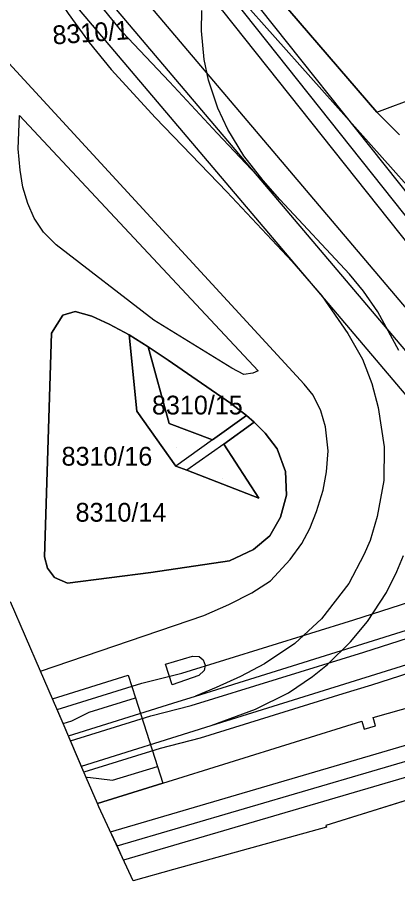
# Model space of a CAD drawing. Extents: x -264070 to -262271, y -1238894 to -1238141.
# Drawn here: x -263079.3 to -263038.7, y -1238863.9 to -1238771.9 of the extents above; entities that cross this region are included whole.
import ezdxf

# ---------------------------------------------------------------- set-up
doc = ezdxf.new("R2010")
doc.units = 0
for name, color, linetype in [('body_kn', 7, 'Continuous'), ('katuz_linie', 7, 'Continuous'), ('kladpar_druhypozemkov', 7, 'Continuous'), ('kladpar_hranice', 7, 'Continuous'), ('kladpar_parcelnecisla', 7, 'Continuous'), ('kladpar_plochy', 7, 'Continuous'), ('kladpar_sipky', 7, 'Continuous'), ('linie', 7, 'Continuous'), ('tarchy_linie', 7, 'Continuous'), ('zappar_hrandruhpozemk', 7, 'Continuous'), ('znacky', 7, 'Continuous'), ('zuob_linie', 7, 'Continuous'), ('zuob_plochy', 7, 'Continuous')]:
    doc.layers.add(name, color=color, linetype=linetype)

msp = doc.modelspace()

# ---------------------------------------------------------------- linework, layer by layer
at = {"layer": 'body_kn'}
for p, q in [((-263068.07, -1238773.45), (-263068.07, -1238773.45)), ((-263059.63, -1238773.34), (-263059.63, -1238773.34)), ((-263071.58, -1238774.58), (-263071.58, -1238774.58)), ((-263059.33, -1238776.38), (-263059.33, -1238776.38)), ((-263069.26, -1238777.45), (-263069.26, -1238777.45)), ((-263063.04, -1238778.77), (-263063.04, -1238778.77)), ((-263058.89, -1238778.59), (-263058.89, -1238778.59)), ((-263057.89, -1238781.58), (-263057.89, -1238781.58)), ((-263040.93, -1238781.98), (-263040.93, -1238781.98)), ((-263040.93, -1238781.98), (-263040.93, -1238781.98)), ((-263079.01, -1238782.34), (-263079.01, -1238782.34)), ((-263079.01, -1238782.34), (-263079.01, -1238782.34)), ((-263064.54, -1238782.61), (-263064.54, -1238782.61)), ((-263056.83, -1238783.85), (-263056.83, -1238783.85)), ((-263057.96, -1238784.22), (-263057.96, -1238784.22)), ((-263079.15, -1238785.89), (-263079.15, -1238785.89)), ((-263055.11, -1238786.64), (-263055.11, -1238786.64)), ((-263078.96, -1238788.18), (-263078.96, -1238788.18)), ((-263053.06, -1238789.29), (-263053.06, -1238789.29)), ((-263078.65, -1238790), (-263078.65, -1238790)), ((-263056.93, -1238790.48), (-263056.93, -1238790.48)), ((-263056.93, -1238790.48), (-263056.93, -1238790.48)), ((-263051.29, -1238791.31), (-263051.29, -1238791.31)), ((-263078.15, -1238791.72), (-263078.15, -1238791.72)), ((-263077.46, -1238793.28), (-263077.46, -1238793.28)), ((-263076.45, -1238794.77), (-263076.45, -1238794.77)), ((-263075.12, -1238796.12), (-263075.12, -1238796.12)), ((-263050, -1238797.87), (-263050, -1238797.87)), ((-263043.86, -1238799.24), (-263043.86, -1238799.24)), ((-263042.36, -1238801.07), (-263042.36, -1238801.07)), ((-263046.82, -1238801.57), (-263046.82, -1238801.57)), ((-263073.1, -1238803.23), (-263073.1, -1238803.23)), ((-263040.82, -1238803.26), (-263040.82, -1238803.26)), ((-263074.41, -1238803.63), (-263074.41, -1238803.63)), ((-263071.33, -1238803.73), (-263071.33, -1238803.73)), ((-263071.33, -1238803.73), (-263071.33, -1238803.73)), ((-263064.7, -1238804.14), (-263064.7, -1238804.14)), ((-263069.46, -1238804.58), (-263069.46, -1238804.58)), ((-263075.62, -1238805.55), (-263075.62, -1238805.55)), ((-263067.35, -1238805.73), (-263067.35, -1238805.73)), ((-263067.35, -1238805.73), (-263067.35, -1238805.73)), ((-263044.02, -1238805.56), (-263044.02, -1238805.56)), ((-263065.31, -1238806.99), (-263065.31, -1238806.99)), ((-263065.31, -1238806.99), (-263065.31, -1238806.99)), ((-263063.17, -1238808.4), (-263063.17, -1238808.4)), ((-263042.47, -1238808.29), (-263042.47, -1238808.29)), ((-263056.38, -1238809.27), (-263056.38, -1238809.27)), ((-263054.14, -1238809.81), (-263054.14, -1238809.81)), ((-263053.59, -1238809.56), (-263053.59, -1238809.56)), ((-263055.12, -1238809.93), (-263055.12, -1238809.93)), ((-263048.69, -1238810.96), (-263048.69, -1238810.96)), ((-263041.47, -1238810.91), (-263041.47, -1238810.91)), ((-263047.71, -1238812.16), (-263047.71, -1238812.16)), ((-263056.54, -1238813.01), (-263056.54, -1238813.01)), ((-263056.4, -1238813.1), (-263056.4, -1238813.1)), ((-263040.81, -1238813.46), (-263040.81, -1238813.46)), ((-263066.53, -1238813.86), (-263066.53, -1238813.86)), ((-263054.84, -1238814.32), (-263054.84, -1238814.32)), ((-263046.92, -1238813.8), (-263046.92, -1238813.8)), ((-263063.06, -1238815.15), (-263063.06, -1238815.15)), ((-263054.03, -1238815.03), (-263054.03, -1238815.03)), ((-263052.84, -1238816.2), (-263052.84, -1238816.2)), ((-263046.41, -1238815.53), (-263046.41, -1238815.53)), ((-263058.45, -1238816.89), (-263058.45, -1238816.89)), ((-263058.45, -1238816.89), (-263058.45, -1238816.89)), ((-263057.25, -1238817.35), (-263057.25, -1238817.35)), ((-263057.25, -1238817.35), (-263057.25, -1238817.35)), ((-263051.56, -1238817.87), (-263051.56, -1238817.87)), ((-263046.12, -1238818.07), (-263046.12, -1238818.07)), ((-263040.15, -1238817.64), (-263040.15, -1238817.64)), ((-263062.37, -1238819.71), (-263062.37, -1238819.71)), ((-263061.2, -1238820.15), (-263061.2, -1238820.15)), ((-263050.68, -1238820.27), (-263050.68, -1238820.27)), ((-263046.3, -1238820.3), (-263046.3, -1238820.3)), ((-263040.21, -1238821.22), (-263040.21, -1238821.22)), ((-263046.66, -1238822.26), (-263046.66, -1238822.26)), ((-263053.5, -1238823.11), (-263053.5, -1238823.11)), ((-263050.58, -1238822.79), (-263050.58, -1238822.79)), ((-263051.22, -1238825.13), (-263051.22, -1238825.13)), ((-263047.38, -1238824.55), (-263047.38, -1238824.55)), ((-263040.92, -1238825.08), (-263040.92, -1238825.08)), ((-263048.1, -1238826.35), (-263048.1, -1238826.35)), ((-263052.36, -1238827.14), (-263052.36, -1238827.14)), ((-263048.92, -1238827.95), (-263048.92, -1238827.95)), ((-263041.64, -1238827.61), (-263041.64, -1238827.61)), ((-263054.09, -1238828.58), (-263054.09, -1238828.58)), ((-263042.33, -1238829.14), (-263042.33, -1238829.14)), ((-263076.37, -1238829.38), (-263076.37, -1238829.38)), ((-263056.64, -1238829.8), (-263056.64, -1238829.8)), ((-263050.19, -1238829.66), (-263050.19, -1238829.66)), ((-263076.05, -1238830.59), (-263076.05, -1238830.59)), ((-263038.8, -1238830.93), (-263038.8, -1238830.93)), ((-263075.3, -1238831.56), (-263075.3, -1238831.56)), ((-263065.04, -1238831.03), (-263065.04, -1238831.03)), ((-263073.89, -1238832.18), (-263073.89, -1238832.18)), ((-263052.28, -1238831.91), (-263052.28, -1238831.91)), ((-263043.93, -1238832.19), (-263043.93, -1238832.19)), ((-263054.25, -1238833.2), (-263054.25, -1238833.2)), ((-263039.93, -1238833.17), (-263039.93, -1238833.17)), ((-263056.7, -1238834.46), (-263056.7, -1238834.46)), ((-263059.38, -1238835.61), (-263059.38, -1238835.61)), ((-263046.84, -1238835.96), (-263046.84, -1238835.96)), ((-263043.41, -1238836.08), (-263043.41, -1238836.08)), ((-263041.95, -1238836.26), (-263041.95, -1238836.26)), ((-263049.69, -1238838.58), (-263049.69, -1238838.58)), ((-263043.75, -1238838.42), (-263043.75, -1238838.42)), ((-263060.58, -1238839.95), (-263060.58, -1238839.95)), ((-263059.89, -1238840), (-263059.89, -1238840)), ((-263042.32, -1238839.51), (-263042.32, -1238839.51)), ((-263063.46, -1238840.81), (-263063.46, -1238840.81)), ((-263063.46, -1238840.81), (-263063.46, -1238840.81)), ((-263059.45, -1238840.34), (-263059.45, -1238840.34)), ((-263059.23, -1238840.9), (-263059.23, -1238840.9)), ((-263052.92, -1238840.77), (-263052.92, -1238840.77)), ((-263046.19, -1238840.84), (-263046.19, -1238840.84)), ((-263076.79, -1238841.54), (-263076.79, -1238841.54)), ((-263076.79, -1238841.54), (-263076.79, -1238841.54)), ((-263067.45, -1238841.96), (-263067.45, -1238841.96)), ((-263061.71, -1238841.75), (-263061.71, -1238841.75)), ((-263059.92, -1238842.01), (-263059.92, -1238842.01)), ((-263059.35, -1238841.48), (-263059.35, -1238841.48)), ((-263066, -1238842.84), (-263066, -1238842.84)), ((-263055.46, -1238842.1), (-263055.46, -1238842.1)), ((-263047.81, -1238842.12), (-263047.81, -1238842.12)), ((-263062.75, -1238843), (-263062.75, -1238843)), ((-263058.07, -1238843.28), (-263058.07, -1238843.28)), ((-263050.35, -1238843.84), (-263050.35, -1238843.84)), ((-263041.51, -1238843.03), (-263041.51, -1238843.03)), ((-263075.52, -1238844.48), (-263075.52, -1238844.48)), ((-263075.52, -1238844.48), (-263075.52, -1238844.48)), ((-263066.67, -1238844.37), (-263066.67, -1238844.37)), ((-263060.25, -1238844.2), (-263060.25, -1238844.2)), ((-263044.56, -1238843.97), (-263044.56, -1238843.97)), ((-263075.02, -1238845.64), (-263075.02, -1238845.64)), ((-263062.67, -1238844.96), (-263062.67, -1238844.96)), ((-263062.67, -1238844.96), (-263062.67, -1238844.96)), ((-263060.74, -1238845.22), (-263060.74, -1238845.22)), ((-263053.88, -1238845.61), (-263053.88, -1238845.61)), ((-263071.61, -1238845.91), (-263071.61, -1238845.91)), ((-263065.02, -1238846.31), (-263065.02, -1238846.31)), ((-263041.35, -1238846.49), (-263041.35, -1238846.49)), ((-263074.38, -1238847.13), (-263074.38, -1238847.13)), ((-263074.38, -1238847.13), (-263074.38, -1238847.13)), ((-263073.46, -1238846.84), (-263073.46, -1238846.84)), ((-263058.58, -1238847.34), (-263058.58, -1238847.34)), ((-263058.58, -1238847.34), (-263058.58, -1238847.34)), ((-263042.53, -1238846.86), (-263042.53, -1238846.86)), ((-263041.09, -1238847.37), (-263041.09, -1238847.37)), ((-263073.81, -1238848.44), (-263073.81, -1238848.44)), ((-263042.3, -1238847.73), (-263042.3, -1238847.73)), ((-263073.59, -1238848.96), (-263073.59, -1238848.96)), ((-263073.59, -1238848.96), (-263073.59, -1238848.96)), ((-263059.76, -1238848.69), (-263059.76, -1238848.69)), ((-263064.04, -1238849.77), (-263064.04, -1238849.77)), ((-263072.42, -1238851.68), (-263072.42, -1238851.68)), ((-263064.3, -1238851.69), (-263064.3, -1238851.69)), ((-263072.15, -1238852.29), (-263072.15, -1238852.29)), ((-263071.9, -1238852.87), (-263071.9, -1238852.87)), ((-263071.9, -1238852.87), (-263071.9, -1238852.87)), ((-263071.74, -1238852.82), (-263071.74, -1238852.82)), ((-263069.11, -1238853.16), (-263069.11, -1238853.16)), ((-263063.73, -1238853.47), (-263063.73, -1238853.47)), ((-263063.73, -1238853.47), (-263063.73, -1238853.47)), ((-263070.7, -1238855.66), (-263070.7, -1238855.66)), ((-263070.7, -1238855.66), (-263070.7, -1238855.66)), ((-263070.56, -1238855.98), (-263070.56, -1238855.98)), ((-263046.38, -1238857.98), (-263046.38, -1238857.98)), ((-263046.32, -1238858.17), (-263046.32, -1238858.17)), ((-263069.33, -1238858.65), (-263069.33, -1238858.65)), ((-263068.62, -1238860.17), (-263068.62, -1238860.17)), ((-263068.62, -1238860.17), (-263068.62, -1238860.17)), ((-263067.93, -1238861.67), (-263067.93, -1238861.67)), ((-263062.6, -1238862.69), (-263062.6, -1238862.69)), ((-263066.91, -1238863.87), (-263066.91, -1238863.87))]:
    msp.add_line(p, q, dxfattribs=at)
at = {"layer": 'katuz_linie'}
msp.add_lwpolyline([(-263031.83, -1238853.44), (-263046.38, -1238857.98), (-263046.32, -1238858.17), (-263062.6, -1238862.69), (-263066.91, -1238863.87), (-263070.56, -1238855.98), (-263070.7, -1238855.66), (-263071.9, -1238852.87), (-263074.38, -1238847.13), (-263075.52, -1238844.48), (-263076.79, -1238841.54), (-263079.97, -1238834.16)], dxfattribs=at)
at = {"layer": 'kladpar_druhypozemkov'}
for p, q in [((-263071.14, -1238772.72), (-263071.14, -1238772.72)), ((-263061.54, -1238812.16), (-263061.54, -1238812.16)), ((-263062.27, -1238817.71), (-263062.27, -1238817.71)), ((-263069.08, -1238823.48), (-263069.08, -1238823.48))]:
    msp.add_line(p, q, dxfattribs=at)
at = {"layer": 'kladpar_hranice'}
for points in [[(-263038.54, -1238784.4), (-263040.93, -1238781.98), (-263054.42, -1238766.35)], [(-263054.42, -1238766.35), (-263040.93, -1238781.98), (-263038.54, -1238784.4)], [(-263071.33, -1238803.73), (-263069.46, -1238804.58), (-263067.35, -1238805.73), (-263066.53, -1238813.86), (-263062.37, -1238819.71), (-263061.2, -1238820.15), (-263053.5, -1238823.11), (-263057.25, -1238817.35), (-263054.03, -1238815.03), (-263052.84, -1238816.2), (-263051.56, -1238817.87), (-263050.68, -1238820.27), (-263050.58, -1238822.79), (-263051.22, -1238825.13), (-263052.36, -1238827.14), (-263054.09, -1238828.58), (-263056.64, -1238829.8), (-263065.04, -1238831.03), (-263073.89, -1238832.18), (-263075.3, -1238831.56), (-263076.05, -1238830.59), (-263076.37, -1238829.38), (-263075.62, -1238805.55), (-263074.41, -1238803.63), (-263073.1, -1238803.23), (-263071.33, -1238803.73)], [(-263076.37, -1238829.38), (-263076.05, -1238830.59), (-263075.3, -1238831.56), (-263073.89, -1238832.18), (-263065.04, -1238831.03), (-263056.64, -1238829.8), (-263054.09, -1238828.58), (-263052.36, -1238827.14), (-263051.22, -1238825.13), (-263050.58, -1238822.79), (-263050.68, -1238820.27), (-263051.56, -1238817.87), (-263052.84, -1238816.2), (-263054.03, -1238815.03), (-263054.84, -1238814.32), (-263056.4, -1238813.1), (-263056.54, -1238813.01), (-263063.17, -1238808.4), (-263065.31, -1238806.99), (-263067.35, -1238805.73), (-263069.46, -1238804.58), (-263071.33, -1238803.73), (-263073.1, -1238803.23), (-263074.41, -1238803.63), (-263075.62, -1238805.55), (-263076.37, -1238829.38)], [(-263067.35, -1238805.73), (-263065.31, -1238806.99), (-263063.06, -1238815.15), (-263058.45, -1238816.89), (-263054.84, -1238814.32), (-263054.03, -1238815.03), (-263057.25, -1238817.35), (-263053.5, -1238823.11), (-263061.2, -1238820.15), (-263062.37, -1238819.71), (-263066.53, -1238813.86), (-263067.35, -1238805.73)], [(-263065.31, -1238806.99), (-263063.17, -1238808.4), (-263056.54, -1238813.01), (-263056.4, -1238813.1), (-263054.84, -1238814.32), (-263058.45, -1238816.89), (-263063.06, -1238815.15), (-263065.31, -1238806.99)], [(-263031.83, -1238853.44), (-263046.38, -1238857.98), (-263046.32, -1238858.17), (-263062.6, -1238862.69), (-263066.91, -1238863.87), (-263070.56, -1238855.98), (-263070.7, -1238855.66), (-263071.9, -1238852.87), (-263074.38, -1238847.13), (-263075.52, -1238844.48), (-263076.79, -1238841.54), (-263079.97, -1238834.16)]]:
    msp.add_lwpolyline(points, dxfattribs=at)
at = {"layer": 'kladpar_plochy'}
for p, q in [((-263054.42, -1238766.35), (-263040.93, -1238781.98)), ((-263040.93, -1238781.98), (-263038.54, -1238784.4)), ((-263073.1, -1238803.23), (-263074.41, -1238803.63)), ((-263071.33, -1238803.73), (-263073.1, -1238803.23)), ((-263074.41, -1238803.63), (-263075.62, -1238805.55)), ((-263069.46, -1238804.58), (-263071.33, -1238803.73)), ((-263067.35, -1238805.73), (-263069.46, -1238804.58)), ((-263075.62, -1238805.55), (-263076.37, -1238829.38)), ((-263065.31, -1238806.99), (-263067.35, -1238805.73)), ((-263063.17, -1238808.4), (-263065.31, -1238806.99)), ((-263056.54, -1238813.01), (-263063.17, -1238808.4)), ((-263056.4, -1238813.1), (-263056.54, -1238813.01)), ((-263054.84, -1238814.32), (-263056.4, -1238813.1)), ((-263054.03, -1238815.03), (-263054.84, -1238814.32)), ((-263052.84, -1238816.2), (-263054.03, -1238815.03)), ((-263051.56, -1238817.87), (-263052.84, -1238816.2)), ((-263050.68, -1238820.27), (-263051.56, -1238817.87)), ((-263050.58, -1238822.79), (-263050.68, -1238820.27)), ((-263051.22, -1238825.13), (-263050.58, -1238822.79)), ((-263052.36, -1238827.14), (-263051.22, -1238825.13)), ((-263054.09, -1238828.58), (-263052.36, -1238827.14)), ((-263056.64, -1238829.8), (-263054.09, -1238828.58)), ((-263076.37, -1238829.38), (-263076.05, -1238830.59)), ((-263065.04, -1238831.03), (-263056.64, -1238829.8)), ((-263076.05, -1238830.59), (-263075.3, -1238831.56)), ((-263075.3, -1238831.56), (-263073.89, -1238832.18)), ((-263073.89, -1238832.18), (-263065.04, -1238831.03)), ((-263076.79, -1238841.54), (-263079.97, -1238834.16)), ((-263075.52, -1238844.48), (-263076.79, -1238841.54)), ((-263074.38, -1238847.13), (-263075.52, -1238844.48)), ((-263071.9, -1238852.87), (-263074.38, -1238847.13)), ((-263070.7, -1238855.66), (-263071.9, -1238852.87)), ((-263031.83, -1238853.44), (-263046.38, -1238857.98)), ((-263070.56, -1238855.98), (-263070.7, -1238855.66)), ((-263066.91, -1238863.87), (-263070.56, -1238855.98)), ((-263046.32, -1238858.17), (-263062.6, -1238862.69)), ((-263046.38, -1238857.98), (-263046.32, -1238858.17)), ((-263062.6, -1238862.69), (-263066.91, -1238863.87))]:
    msp.add_line(p, q, dxfattribs=at)
msp.add_lwpolyline([(-263038.54, -1238784.4), (-263040.93, -1238781.98), (-263054.42, -1238766.35)], dxfattribs=at)
for points in [[(-263071.33, -1238803.73), (-263069.46, -1238804.58), (-263067.35, -1238805.73), (-263066.53, -1238813.86), (-263062.37, -1238819.71), (-263061.2, -1238820.15), (-263053.5, -1238823.11), (-263057.25, -1238817.35), (-263054.03, -1238815.03), (-263052.84, -1238816.2), (-263051.56, -1238817.87), (-263050.68, -1238820.27), (-263050.58, -1238822.79), (-263051.22, -1238825.13), (-263052.36, -1238827.14), (-263054.09, -1238828.58), (-263056.64, -1238829.8), (-263065.04, -1238831.03), (-263073.89, -1238832.18), (-263075.3, -1238831.56), (-263076.05, -1238830.59), (-263076.37, -1238829.38), (-263075.62, -1238805.55), (-263074.41, -1238803.63), (-263073.1, -1238803.23)], [(-263067.35, -1238805.73), (-263065.31, -1238806.99), (-263063.06, -1238815.15), (-263058.45, -1238816.89), (-263054.84, -1238814.32), (-263054.03, -1238815.03), (-263057.25, -1238817.35), (-263053.5, -1238823.11), (-263061.2, -1238820.15), (-263062.37, -1238819.71), (-263066.53, -1238813.86)], [(-263065.31, -1238806.99), (-263063.17, -1238808.4), (-263056.54, -1238813.01), (-263056.4, -1238813.1), (-263054.84, -1238814.32), (-263058.45, -1238816.89), (-263063.06, -1238815.15)]]:
    msp.add_lwpolyline(points, close=True, dxfattribs=at)
at = {"layer": 'kladpar_sipky'}
msp.add_line((-263065.19, -1238815.28), (-263065.19, -1238815.28), dxfattribs=at)
at = {"layer": 'linie'}
msp.add_line((-263073.81, -1238848.44), (-263062.67, -1238844.96), dxfattribs=at)
for points in [[(-263063.04, -1238778.77), (-263068.07, -1238773.45), (-263069.96, -1238771.12), (-263071.69, -1238768.72), (-263073.33, -1238766.21), (-263074.8, -1238763.65), (-263076.42, -1238760.55), (-263096.1, -1238719.17), (-263105.96, -1238698.83), (-263116.74, -1238677.78), (-263123.83, -1238664.51), (-263311.16, -1238317.88)], [(-263314.1, -1238319.26), (-263126.88, -1238665.7), (-263119.71, -1238679.15), (-263108.92, -1238700.2), (-263099.15, -1238720.37), (-263079.37, -1238761.95), (-263077.78, -1238765.06), (-263075.53, -1238768.91), (-263073.84, -1238771.47), (-263071.58, -1238774.58), (-263069.26, -1238777.45), (-263064.54, -1238782.61), (-263056.93, -1238790.48)], [(-263038.59, -1238807.37), (-263040.82, -1238803.26), (-263042.36, -1238801.07), (-263043.86, -1238799.24), (-263051.29, -1238791.31), (-263053.06, -1238789.29), (-263055.11, -1238786.64), (-263056.83, -1238783.85), (-263057.89, -1238781.58), (-263058.89, -1238778.59), (-263059.33, -1238776.38), (-263059.63, -1238773.34), (-263059.6, -1238771.17)], [(-263063.04, -1238778.77), (-263057.96, -1238784.22), (-263051.29, -1238791.31)], [(-263056.93, -1238790.48), (-263050, -1238797.87), (-263046.82, -1238801.57), (-263044.02, -1238805.56), (-263042.47, -1238808.29), (-263041.47, -1238810.91), (-263040.81, -1238813.46), (-263040.15, -1238817.64), (-263040.21, -1238821.22), (-263040.92, -1238825.08), (-263041.64, -1238827.61), (-263042.33, -1238829.14), (-263043.93, -1238832.19), (-263046.84, -1238835.96), (-263049.69, -1238838.58), (-263052.92, -1238840.77), (-263055.46, -1238842.1), (-263058.07, -1238843.28), (-263060.25, -1238844.2)], [(-263062.67, -1238844.96), (-263060.25, -1238844.2), (-263036.07, -1238836.64), (-262995.95, -1238824.09)], [(-263072.42, -1238851.68), (-263058.58, -1238847.34), (-263053.88, -1238845.61), (-263050.35, -1238843.84), (-263047.81, -1238842.12), (-263046.19, -1238840.84), (-263043.75, -1238838.42), (-263041.95, -1238836.26), (-263039.93, -1238833.17), (-263038.8, -1238830.93), (-263038.09, -1238829.24)], [(-263031.83, -1238853.44), (-263046.38, -1238857.98), (-263046.32, -1238858.17), (-263062.6, -1238862.69), (-263066.91, -1238863.87), (-263070.56, -1238855.98), (-263070.7, -1238855.66), (-263071.9, -1238852.87), (-263074.38, -1238847.13), (-263075.52, -1238844.48), (-263076.79, -1238841.54), (-263079.97, -1238834.16)], [(-263058.58, -1238847.34), (-263037.75, -1238840.83), (-263035.48, -1238840.18), (-263030.31, -1238839.03), (-263027.38, -1238838.91), (-263021.38, -1238838.66), (-263018.63, -1238838.72), (-263015.95, -1238839.14), (-263013.53, -1238839.84), (-263009.97, -1238841.48), (-263007.32, -1238843.29), (-263005.18, -1238845.31)]]:
    msp.add_lwpolyline(points, dxfattribs=at)
at = {"layer": 'tarchy_linie'}
for points in [[(-263073.9, -1238749.61), (-263071.41, -1238754.02), (-263071.03, -1238754.56), (-263056.15, -1238770.11), (-263023.36, -1238811.33), (-263014.25, -1238813.23), (-263012.64, -1238814.18), (-263011.31, -1238815.31), (-263007.72, -1238815.79), (-263001.4, -1238817.73), (-263000.78, -1238818.76), (-262995.32, -1238832.18), (-262995.54, -1238832.59), (-262997.53, -1238833.25), (-262995.98, -1238838.4)], [(-263081.79, -1238752.86), (-263078.6, -1238759.37), (-263031.17, -1238815.34), (-263017.69, -1238825.81), (-263009, -1238828.77), (-263005.11, -1238838.74), (-263002.97, -1238844.59)], [(-263074.52, -1238759.54), (-263070.22, -1238757.79), (-263057.39, -1238771.2), (-263024.28, -1238812.82), (-263014.85, -1238814.79), (-263013.71, -1238815.44), (-263012.01, -1238816.88), (-263008.07, -1238817.41), (-263002.49, -1238819.12), (-263001.14, -1238822.4), (-263002.48, -1238822.79), (-263009.93, -1238825.29), (-263016.25, -1238823.13), (-263029.08, -1238813.16), (-263074.52, -1238759.54)], [(-263033.26, -1238817.52), (-263080.33, -1238761.97)], [(-263054.91, -1238769.02), (-263022.44, -1238809.84)], [(-263073.59, -1238848.96), (-263065.02, -1238846.31), (-263060.74, -1238845.22), (-263042.32, -1238839.51), (-263025.38, -1238834.08), (-263019.26, -1238832.1), (-263009, -1238828.77), (-263001.4, -1238826.23), (-262996.7, -1238824.85), (-262995.76, -1238824.54)], [(-263024.28, -1238837.51), (-263041.51, -1238843.03), (-263044.56, -1238843.97), (-263059.76, -1238848.69), (-263064.04, -1238849.77), (-263072.15, -1238852.29), (-263073.59, -1238848.96), (-263074.38, -1238847.13), (-263075.02, -1238845.64), (-263066, -1238842.84), (-263061.71, -1238841.75), (-263043.41, -1238836.08), (-263026.48, -1238830.65)], [(-263068.62, -1238860.17), (-263014.35, -1238844.23), (-263013.46, -1238843.96), (-263012.41, -1238843.71), (-263000.75, -1238839.92), (-262998.86, -1238839.32), (-262995.98, -1238838.4), (-262995.09, -1238838.1), (-262990.44, -1238837.06)], [(-263014.06, -1238845.86), (-263067.93, -1238861.67), (-263068.62, -1238860.17), (-263069.33, -1238858.65), (-263014.78, -1238842.64)]]:
    msp.add_lwpolyline(points, dxfattribs=at)
at = {"layer": 'zappar_hrandruhpozemk'}
for p, q in [((-263057.23, -1238767.89), (-263020.86, -1238808.79)), ((-263048.69, -1238810.96), (-263080.98, -1238775.89)), ((-263040.93, -1238781.98), (-263033.69, -1238779.3)), ((-263079.01, -1238782.34), (-263053.59, -1238809.56)), ((-263058.45, -1238816.89), (-263062.37, -1238819.71)), ((-263057.25, -1238817.35), (-263061.2, -1238820.15)), ((-263059.38, -1238835.61), (-263056.7, -1238834.46)), ((-263076.79, -1238841.54), (-263059.38, -1238835.61)), ((-263063.46, -1238840.81), (-263060.58, -1238839.95)), ((-263075.52, -1238844.48), (-263067.45, -1238841.96)), ((-263071.61, -1238845.91), (-263066.67, -1238844.37)), ((-263041.35, -1238846.49), (-263036.67, -1238845.16)), ((-263069.11, -1238853.16), (-263064.3, -1238851.69)), ((-263063.73, -1238853.47), (-263070.7, -1238855.66)), ((-263070.7, -1238855.66), (-263063.73, -1238853.47)), ((-263070.7, -1238855.66), (-263063.73, -1238853.47))]:
    msp.add_line(p, q, dxfattribs=at)
for points in [[(-263053.59, -1238809.56), (-263054.14, -1238809.81), (-263055.12, -1238809.93), (-263056.38, -1238809.27), (-263064.7, -1238804.14), (-263075.12, -1238796.12), (-263076.45, -1238794.77), (-263077.46, -1238793.28), (-263078.15, -1238791.72), (-263078.65, -1238790), (-263078.96, -1238788.18), (-263079.15, -1238785.89), (-263079.01, -1238782.34)], [(-263056.7, -1238834.46), (-263054.25, -1238833.2), (-263052.28, -1238831.91), (-263050.19, -1238829.66), (-263048.92, -1238827.95), (-263048.1, -1238826.35), (-263047.38, -1238824.55), (-263046.66, -1238822.26), (-263046.3, -1238820.3), (-263046.12, -1238818.07), (-263046.41, -1238815.53), (-263046.92, -1238813.8), (-263047.71, -1238812.16), (-263048.69, -1238810.96)], [(-263060.58, -1238839.95), (-263059.89, -1238840), (-263059.45, -1238840.34), (-263059.23, -1238840.9), (-263059.35, -1238841.48), (-263059.92, -1238842.01), (-263062.75, -1238843), (-263063.46, -1238840.81)], [(-263067.45, -1238841.96), (-263066.67, -1238844.37), (-263064.3, -1238851.69), (-263063.73, -1238853.47)], [(-263074.38, -1238847.13), (-263073.46, -1238846.84), (-263071.61, -1238845.91)], [(-263063.73, -1238853.47), (-263042.53, -1238846.86), (-263042.3, -1238847.73), (-263041.09, -1238847.37), (-263041.35, -1238846.49)], [(-263071.9, -1238852.87), (-263071.74, -1238852.82), (-263069.11, -1238853.16)]]:
    msp.add_lwpolyline(points, dxfattribs=at)
at = {"layer": 'znacky'}
msp.add_line((-263057.35, -1238821.04), (-263057.35, -1238821.04), dxfattribs=at)
at = {"layer": 'zuob_linie'}
msp.add_lwpolyline([(-263031.83, -1238853.44), (-263046.38, -1238857.98), (-263046.32, -1238858.17), (-263062.6, -1238862.69), (-263066.91, -1238863.87), (-263070.56, -1238855.98), (-263070.7, -1238855.66), (-263071.9, -1238852.87), (-263074.38, -1238847.13), (-263075.52, -1238844.48), (-263076.79, -1238841.54), (-263079.97, -1238834.16)], dxfattribs=at)
at = {"layer": 'zuob_plochy'}
msp.add_lwpolyline([(-263031.83, -1238853.44), (-263046.38, -1238857.98), (-263046.32, -1238858.17), (-263062.6, -1238862.69), (-263066.91, -1238863.87), (-263070.56, -1238855.98), (-263070.7, -1238855.66), (-263071.9, -1238852.87), (-263074.38, -1238847.13), (-263075.52, -1238844.48), (-263076.79, -1238841.54), (-263079.97, -1238834.16)], dxfattribs=at)

# ---------------------------------------------------------------- texts
at = {"layer": 'kladpar_parcelnecisla'}
msp.add_text('8310/1', height=2, rotation=4, dxfattribs=at).set_placement((-263075.436, -1238774.79))
for s, p in [('8310/15', (-263064.903, -1238814.2)), ('8310/16', (-263074.537, -1238819.65)), ('8310/14', (-263073.047, -1238825.62))]:
    msp.add_text(s, height=2, dxfattribs=at).set_placement(p)

doc.saveas('drawing.dxf')
